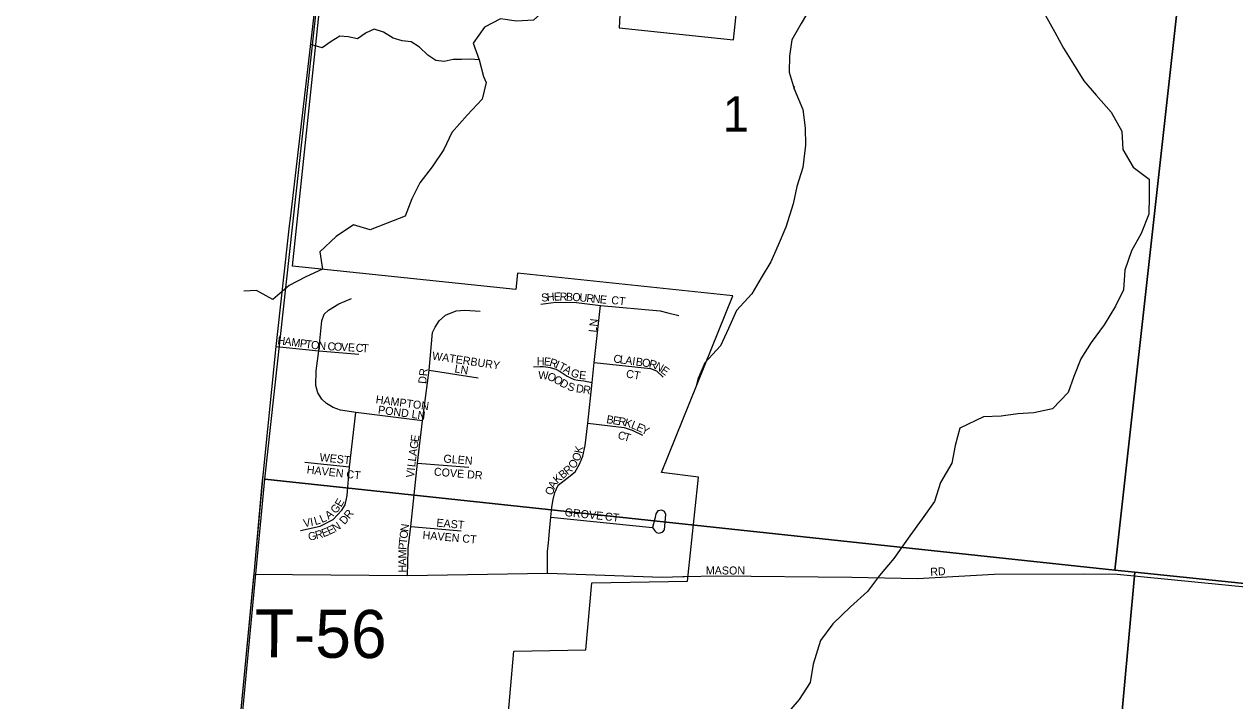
# Model space of a CAD drawing. Extents: x 0 to 1064, y 0 to 440.
# Drawn here: x 117.84 to 140.76, y 163.84 to 176.64 of the extents above; entities that cross this region are included whole.
import ezdxf

# ---------------------------------------------------------------- set-up
doc = ezdxf.new("R2010")
doc.units = 0
for name, color, linetype in [('GM_X_City_Street', 7, 'Continuous'), ('GM_X_City_Street_Text', 7, 'Continuous'), ('GM_X_Corporation', 7, 'Continuous'), ('GM_X_County', 7, 'Continuous'), ('GM_X_County_Road', 7, 'Continuous'), ('GM_X_Minor_River', 7, 'Continuous'), ('GM_X_Section', 7, 'Continuous'), ('GM_X_Section_Text', 7, 'Continuous'), ('GM_X_Township_Road', 7, 'Continuous'), ('GM_X_Township_Road_Text', 7, 'Continuous'), ('GM_X_Township_Subdivision', 7, 'Continuous'), ('GM_X_Township_Subdivision_Text', 7, 'Continuous')]:
    doc.layers.add(name, color=color, linetype=linetype)

msp = doc.modelspace()

# ---------------------------------------------------------------- linework, layer by layer
at = {"layer": 'GM_X_City_Street'}
msp.add_lwpolyline([(130.311, 166.192), (130.339, 166.193), (130.967, 166.209), (133.508, 166.182), (134.748, 166.155), (136.204, 166.237), (137.9, 166.246), (138.533, 166.241), (145.495, 165.548), (145.658, 165.483), (145.709, 165.134), (145.501, 161.932), (145.608, 161.613), (146.375, 160.567), (147.274, 159.341)], dxfattribs=at)
at = {"layer": 'GM_X_Corporation'}
for points in [[(126.668, 159.745), (127.109, 164.783), (128.473, 164.807), (128.583, 166.072), (130.395, 166.103), (130.602, 168.074), (129.905, 168.159), (131.257, 171.506), (127.176, 171.934), (127.149, 171.623), (122.921, 172.068), (124.163, 183.875)], [(129.461, 183.411), (129.102, 176.573), (131.27, 176.345), (131.99, 183.184)]]:
    msp.add_lwpolyline(points, dxfattribs=at)
at = {"layer": 'GM_X_County'}
msp.add_lwpolyline([(117.841, 119.378), (118.767, 128.909), (118.856, 130.044), (119.18, 133.83), (119.339, 135.631), (119.47, 136.982), (119.739, 139.645), (119.895, 141.452), (120.056, 143.221), (120.683, 150.061), (120.786, 151.187), (121.346, 157.269), (121.677, 160.868), (121.775, 161.892), (122.193, 166.235), (122.368, 168.166), (122.612, 170.544), (122.865, 172.827), (122.88, 172.966), (123.415, 177.582)], dxfattribs=at)
at = {"layer": 'GM_X_County_Road'}
for points in [[(122.348, 167.946), (122.368, 168.166), (122.612, 170.544), (122.865, 172.827), (122.88, 172.966), (123.415, 177.582), (124.11, 184.015)], [(122.189, 166.192), (122.193, 166.235), (122.348, 167.946)], [(120.784, 151.158), (120.786, 151.187), (121.346, 157.269), (121.677, 160.868), (121.775, 161.892), (122.189, 166.192)]]:
    msp.add_lwpolyline(points, dxfattribs=at)
at = {"layer": 'GM_X_Minor_River'}
for points in [[(137.335, 180.442), (137.28, 179.956), (137.213, 179.652), (137.08, 179.318), (137.043, 179.013), (137.001, 178.685), (136.958, 178.381), (136.782, 178.077), (136.649, 177.76), (136.776, 177.456), (137.001, 177.134), (137.171, 176.805), (137.347, 176.495), (137.516, 176.191), (137.705, 175.886), (137.899, 175.57), (138.135, 175.302)], [(130.584, 178.947), (130.29, 178.752), (129.987, 178.478), (129.659, 178.271), (129.337, 178.277), (129.016, 178.271), (128.712, 178.186), (128.391, 177.979), (128.105, 177.675), (127.875, 177.316), (127.784, 176.988), (127.48, 176.72), (127.159, 176.702), (126.855, 176.744), (126.552, 176.586), (126.34, 176.282), (126.455, 175.969), (126.534, 175.653), (126.588, 175.538)], [(133.663, 178.554), (133.36, 178.521), (133.245, 178.21), (133.063, 177.906), (132.935, 177.584), (132.948, 177.274), (132.729, 176.963), (132.547, 176.653), (132.371, 176.349), (132.329, 176.04), (132.322, 175.737), (132.413, 175.421), (132.419, 175.463)], [(126.455, 175.969), (126.291, 175.98), (126.121, 175.977), (125.963, 175.973), (125.792, 175.94), (125.635, 175.955), (125.478, 176.055), (125.323, 176.209), (125.167, 176.31), (124.997, 176.331), (124.822, 176.376), (124.642, 176.495), (124.466, 176.546), (124.313, 176.482), (124.147, 176.369), (123.972, 176.403), (123.814, 176.417), (123.654, 176.317), (123.482, 176.198), (123.266, 176.256)], [(126.588, 175.538), (126.509, 175.227), (126.224, 174.919), (125.938, 174.592), (125.786, 174.271), (125.561, 173.945), (125.33, 173.641), (125.178, 173.338), (125.05, 173.01), (124.709, 172.876), (124.387, 172.755), (124.071, 172.846), (123.743, 172.627), (123.439, 172.336), (123.487, 172.008), (123.171, 171.862), (122.855, 171.698), (122.545, 171.437), (122.241, 171.607), (122, 171.592)], [(132.413, 175.421), (132.577, 175.028), (132.626, 174.682), (132.632, 174.355), (132.577, 173.933), (132.468, 173.575), (132.395, 173.247), (132.261, 172.803), (132.115, 172.463), (131.975, 172.147), (131.793, 171.844), (131.616, 171.54), (131.324, 171.224), (131.172, 170.884), (131.02, 170.556), (130.722, 170.234), (130.589, 169.93), (130.57, 169.827)], [(138.135, 175.302), (138.414, 174.977), (138.621, 174.618), (138.639, 174.271), (138.833, 173.939), (139.137, 173.714), (139.137, 173.386), (139.131, 173.052), (138.985, 172.682), (138.803, 172.354), (138.675, 171.989), (138.651, 171.619), (138.499, 171.309), (138.286, 170.957), (138.037, 170.623), (137.842, 170.313), (137.708, 169.979), (137.605, 169.675), (137.307, 169.365), (136.954, 169.293), (136.65, 169.274), (136.334, 169.226), (136, 169.214), (135.55, 169.001), (135.465, 168.673), (135.398, 168.339), (135.185, 167.974), (135.075, 167.61), (134.838, 167.288), (134.607, 166.966), (134.303, 166.535), (134.03, 166.213), (133.805, 165.909), (133.482, 165.618), (133.148, 165.296), (132.911, 164.986), (132.777, 164.537), (132.716, 164.19), (132.509, 163.868), (132.23, 163.546)]]:
    msp.add_lwpolyline(points, dxfattribs=at)
at = {"layer": 'GM_X_Section'}
for points in [[(124.156, 184.067), (140.302, 182.651), (138.483, 166.315), (122.397, 168.034)], [(140.302, 182.651), (156.361, 181.129), (154.714, 164.637), (138.864, 166.277), (138.483, 166.315)], [(122.397, 168.034), (138.483, 166.315), (138.864, 166.277), (137.363, 149.854), (120.675, 149.894)], [(138.864, 166.277), (154.714, 164.637), (153.404, 149.84), (137.43, 149.859), (137.363, 149.854)]]:
    msp.add_lwpolyline(points, close=True, dxfattribs=at)
at = {"layer": 'GM_X_Township_Road'}
msp.add_lwpolyline([(122.193, 166.235), (125.094, 166.215), (127.748, 166.255), (129.92, 166.182), (130.311, 166.192)], dxfattribs=at)
at = {"layer": 'GM_X_Township_Subdivision'}
for points in [[(125.382, 169.139), (124.117, 169.294), (123.825, 169.343), (123.69, 169.389), (123.564, 169.464), (123.475, 169.551), (123.4, 169.67), (123.363, 169.81), (123.369, 170.083), (123.417, 170.462), (123.476, 171.033), (123.52, 171.154), (123.601, 171.235), (123.797, 171.354), (124.034, 171.455)], [(125.108, 166.691), (125.109, 166.73), (125.157, 167.143), (125.283, 168.339), (125.382, 169.139), (125.505, 170.099), (125.571, 170.809), (125.621, 170.91), (125.693, 171.033), (125.816, 171.141), (126.018, 171.22), (126.184, 171.235), (126.473, 171.213)], [(127.619, 171.349), (127.903, 171.386), (128.295, 171.375), (128.752, 171.322), (129.878, 171.217), (130.024, 171.182), (130.234, 171.134)], [(127.748, 166.255), (127.748, 166.668), (127.763, 166.832), (127.784, 167.052), (127.812, 167.316), (127.827, 167.508), (127.855, 167.65), (127.884, 167.785), (127.948, 167.921), (128.118, 168.056), (128.268, 168.177), (128.353, 168.319), (128.417, 168.469), (128.46, 168.675), (128.51, 169.095), (128.591, 169.863), (128.631, 170.241), (128.752, 171.322)], [(122.612, 170.544), (123.237, 170.48)], [(123.237, 170.48), (123.417, 170.462), (124.175, 170.398)], [(125.505, 170.099), (126.431, 169.954)], [(127.479, 170.161), (127.61, 170.164), (127.662, 170.164), (127.713, 170.158), (127.798, 170.147), (127.902, 170.116), (127.988, 170.075), (128.121, 169.987), (128.184, 169.952), (128.251, 169.924), (128.319, 169.907), (128.435, 169.893), (128.591, 169.863)], [(128.631, 170.241), (129.695, 170.127), (129.811, 170.085), (129.938, 169.965)], [(123.073, 167.064), (123.441, 167.147), (123.686, 167.27), (123.853, 167.45), (123.914, 167.551), (123.955, 167.728), (124, 168.27), (124.117, 169.294)], [(128.51, 169.095), (129.195, 169.013), (129.352, 168.963), (129.542, 168.87)], [(123.152, 168.36), (124, 168.27)], [(125.283, 168.339), (126.26, 168.265)], [(127.812, 167.316), (129.737, 167.122), (129.776, 167.057), (129.808, 167.027), (129.857, 167.016), (129.922, 167.03), (129.959, 167.076), (129.987, 167.365), (129.961, 167.421), (129.908, 167.446), (129.836, 167.435), (129.799, 167.379), (129.776, 167.287), (129.737, 167.122)], [(125.157, 167.143), (126.112, 167.058)], [(125.094, 166.215), (125.108, 166.691)]]:
    msp.add_lwpolyline(points, dxfattribs=at)

# ---------------------------------------------------------------- texts
at = {"layer": 'GM_X_City_Street_Text'}
for s, rotation, p in [('MASON', 0, (130.743, 166.232)), ('RD', 3.011, (134.995, 166.205))]:
    msp.add_text(s, height=0.1515, rotation=rotation, dxfattribs=at).set_placement(p)
at = {"layer": 'GM_X_Section_Text'}
msp.add_text('1', height=0.67, rotation=0, dxfattribs=at).set_placement((131.063, 174.611))
at = {"layer": 'GM_X_Township_Road_Text'}
msp.add_text('T-56', height=0.9091, rotation=359.6465, dxfattribs=at).set_placement((122.2, 164.665))
at = {"layer": 'GM_X_Township_Subdivision_Text'}
for s, height, rotation, p in [('S', 0.152, 5.5828, (127.634, 171.392)), ('H', 0.152, 5.143, (127.739, 171.402)), ('E', 0.152, 0.9289, (127.869, 171.414)), ('R', 0.152, 358.2025, (127.974, 171.415)), ('B', 0.152, 357.9598, (128.094, 171.412)), ('O', 0.152, 356.7414, (128.213, 171.408)), ('U', 0.152, 354.8788, (128.345, 171.4)), ('R', 0.152, 354.821, (128.477, 171.388)), ('N', 0.152, 354.7917, (128.597, 171.377)), ('E', 0.152, 354.7966, (128.73, 171.365)), ('CT', 0.1515, 353.6625, (128.946, 171.352)), ('LN', 0.1515, 83.982, (128.675, 170.806)), ('H', 0.152, 352.4371, (122.627, 170.591)), ('A', 0.152, 352.4169, (122.759, 170.574)), ('M', 0.152, 352.4426, (122.891, 170.556)), ('P', 0.152, 352.4108, (123.05, 170.535)), ('T', 0.152, 352.4499, (123.156, 170.521)), ('O', 0.152, 352.7005, (123.262, 170.507)), ('N', 0.152, 355.6123, (123.403, 170.489)), ('C', 0.152, 356.8676, (123.579, 170.476)), ('O', 0.152, 356.8505, (123.699, 170.47)), ('V', 0.152, 356.874, (123.832, 170.463)), ('E', 0.152, 356.8565, (123.965, 170.455)), ('C', 0.152, 356.866, (124.112, 170.447)), ('T', 0.152, 356.8565, (124.232, 170.441)), ('WATERBURY', 0.1515, 351.5038, (125.555, 170.299)), ('H', 0.152, 359.5628, (127.543, 170.192)), ('E', 0.152, 354.2269, (127.672, 170.191)), ('R', 0.152, 342.5634, (127.771, 170.182)), ('I', 0.152, 336.8588, (127.881, 170.147)), ('C', 0.152, 352.3026, (128.987, 170.245)), ('L', 0.152, 352.2717, (129.106, 170.229)), ('A', 0.152, 352.3052, (129.211, 170.214)), ('I', 0.152, 352.3274, (129.344, 170.196)), ('B', 0.152, 352.2786, (129.41, 170.188)), ('O', 0.152, 352.3052, (129.529, 170.171)), ('R', 0.152, 345.7694, (129.656, 170.154)), ('DR', 0.1515, 83.9832, (125.448, 169.833)), ('LN', 0.1515, 351.0215, (125.98, 170.056)), ('W', 0.152, 356.8379, (127.568, 169.931)), ('O', 0.152, 338.5639, (127.728, 169.924)), ('T', 0.152, 331.9564, (127.94, 170.122)), ('A', 0.152, 329.4037, (128.032, 170.073)), ('G', 0.152, 338.3174, (128.17, 169.994)), ('E', 0.152, 354.2861, (128.339, 169.934)), ('CT', 0.1515, 350.5436, (129.225, 169.961)), ('N', 0.152, 330.7947, (129.763, 170.129)), ('E', 0.152, 323.5126, (129.875, 170.066)), ('O', 0.152, 330.022, (127.847, 169.878)), ('D', 0.152, 330.1923, (127.963, 169.811)), ('S', 0.152, 340.9437, (128.107, 169.732)), ('D', 0.152, 351.8403, (128.278, 169.683)), ('R', 0.152, 350.6335, (128.409, 169.664)), ('HAMPTON', 0.1515, 352.5695, (124.488, 169.472)), ('POND LN', 0.1515, 352.4061, (124.531, 169.279)), ('B', 0.152, 350.8291, (128.854, 169.098)), ('E', 0.152, 350.8529, (128.972, 169.079)), ('R', 0.152, 350.8291, (129.078, 169.062)), ('K', 0.152, 342.8924, (129.191, 169.044)), ('L', 0.152, 337.9602, (129.315, 169.006)), ('C', 0.152, 343.5543, (129.064, 168.807)), ('T', 0.152, 343.1725, (129.179, 168.773)), ('E', 0.152, 335.097, (129.412, 168.967)), ('Y', 0.152, 334.4418, (129.508, 168.922)), ('G', 0.152, 81.885, (125.285, 168.6)), ('E', 0.152, 81.8583, (125.304, 168.732)), ('K', 0.152, 78.5539, (128.401, 168.512)), ('WEST', 0.1515, 353.9946, (123.426, 168.378)), ('L', 0.152, 82.2176, (125.252, 168.363)), ('A', 0.152, 81.8637, (125.266, 168.468)), ('GLEN', 0.1515, 355.3669, (125.772, 168.352)), ('O', 0.152, 67.3556, (128.34, 168.358)), ('HAVEN CT', 0.1515, 353.4776, (123.183, 168.146)), ('V', 0.152, 84.5265, (125.221, 168.059)), ('I', 0.152, 84.4939, (125.234, 168.192)), ('L', 0.152, 83.6749, (125.24, 168.258)), ('COVE DR', 0.1515, 355.3132, (125.591, 168.105)), ('B', 0.152, 39.2211, (128.033, 168.031)), ('R', 0.152, 39.229, (128.125, 168.107)), ('O', 0.152, 56.5, (128.252, 168.219)), ('A', 0.152, 61.5186, (127.878, 167.838)), ('K', 0.152, 41.1181, (127.933, 167.944)), ('O', 0.152, 70.2447, (127.836, 167.718)), ('G', 0.152, 49.7091, (123.738, 167.37)), ('E', 0.152, 59.7623, (123.841, 167.496)), ('V', 0.152, 10.5297, (123.138, 167.125)), ('I', 0.152, 10.5042, (123.269, 167.149)), ('L', 0.152, 16.2775, (123.351, 167.165)), ('L', 0.152, 24.756, (123.476, 167.203)), ('A', 0.152, 36.2569, (123.602, 167.265)), ('D', 0.152, 49.02, (123.904, 167.164)), ('R', 0.152, 52.1337, (123.997, 167.272)), ('EAST', 0.1515, 355.0974, (125.639, 167.138)), ('GROVE', 0.1515, 354.0519, (128.066, 167.338)), ('CT', 0.1515, 353.6625, (128.826, 167.258)), ('R', 0.152, 14.647, (123.369, 166.899)), ('E', 0.152, 20.7105, (123.501, 166.935)), ('E', 0.152, 25.3186, (123.613, 166.978)), ('N', 0.152, 31.7566, (123.726, 167.032)), ('O', 0.152, 83.2736, (125.094, 166.904)), ('N', 0.152, 83.2876, (125.11, 167.037)), ('G', 0.152, 12.1329, (123.231, 166.869)), ('P', 0.152, 86.2822, (125.075, 166.694)), ('T', 0.152, 83.512, (125.082, 166.798)), ('HAVEN CT', 0.1515, 355.1005, (125.377, 166.905)), ('M', 0.152, 89.7997, (125.075, 166.536)), ('A', 0.152, 89.9478, (125.075, 166.403)), ('H', 0.152, 89.9344, (125.075, 166.27))]:
    msp.add_text(s, height=height, rotation=rotation, dxfattribs=at).set_placement(p)

doc.saveas('drawing.dxf')
